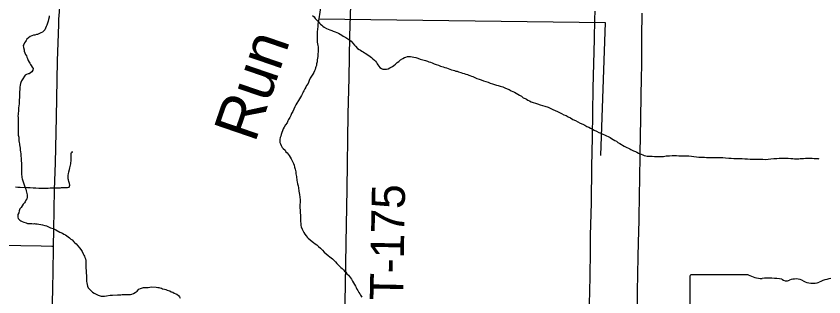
# Model space of a CAD drawing. Extents: x 2.4 to 73.1, y 4.5 to 25.6.
# Drawn here: x 47.053 to 47.743, y 19.804 to 20.044 of the extents above; entities that cross this region are included whole.
import ezdxf

# ---------------------------------------------------------------- set-up
doc = ezdxf.new("R2010")
doc.units = 0
for name, color, linetype in [('GM_X_County_Road', 7, 'Continuous'), ('GM_X_Minor_Lake_Text', 7, 'Continuous'), ('GM_X_Minor_River', 7, 'Continuous'), ('GM_X_State_Shield', 7, 'Continuous'), ('GM_X_Township_Road', 7, 'Continuous'), ('GM_X_Township_Road_Text', 7, 'Continuous')]:
    doc.layers.add(name, color=color, linetype=linetype)

msp = doc.modelspace()

# ---------------------------------------------------------------- linework, layer by layer
at = {"layer": 'GM_X_County_Road'}
for points in [[(47.08465, 19.84707), (47.08486, 19.86082), (47.08562, 19.895), (47.08628, 19.91829), (47.08707, 19.95713), (47.08816, 20.00529), (47.08855, 20.02082), (47.08913, 20.03635), (47.08931, 20.041), (47.08967, 20.04719), (47.08993, 20.05181), (47.0901, 20.05645), (47.09068, 20.0704), (47.09102, 20.07505), (47.09147, 20.08124), (47.09196, 20.089), (47.09243, 20.09426)], [(47.08347, 19.7881), (47.0835, 19.78937), (47.08393, 19.80955), (47.08461, 19.84373), (47.08465, 19.84707)]]:
    msp.add_lwpolyline(points, dxfattribs=at)
at = {"layer": 'GM_X_Minor_River'}
for points in [[(47.31314, 20.05283), (47.31144, 20.04138), (47.31105, 20.04024), (47.31067, 20.03682), (47.31048, 20.03568), (47.31047, 20.03415), (47.31028, 20.03301), (47.31028, 20.03188), (47.31009, 20.03074), (47.30989, 20.02922), (47.30989, 20.02826), (47.30989, 20.02731), (47.30989, 20.02636), (47.30989, 20.02465), (47.30988, 20.02351), (47.30988, 20.02237), (47.31007, 20.02142), (47.31026, 20.0199), (47.31063, 20.01838), (47.31082, 20.01743), (47.31082, 20.01591), (47.31082, 20.01401), (47.31081, 20.01267), (47.31062, 20.01154), (47.31062, 20.0104), (47.31043, 20.00906), (47.31023, 20.00774), (47.31004, 20.00621), (47.30985, 20.00469), (47.30947, 20.0028), (47.30927, 20.00147), (47.30889, 20.00033), (47.30851, 19.99938), (47.30813, 19.99805), (47.30755, 19.99691), (47.30698, 19.99539), (47.30622, 19.99387), (47.30507, 19.99216), (47.30412, 19.99046), (47.30316, 19.98856), (47.30221, 19.9859), (47.30087, 19.98419), (47.3003, 19.98286), (47.29954, 19.98135), (47.29859, 19.97983), (47.29801, 19.97888), (47.29763, 19.97793), (47.29649, 19.97565), (47.29496, 19.973), (47.29172, 19.96787), (47.29095, 19.96597), (47.29, 19.96408), (47.28904, 19.96218), (47.28809, 19.96028), (47.28733, 19.95857), (47.28656, 19.95686), (47.28561, 19.95535), (47.28485, 19.95421), (47.28427, 19.9525), (47.28294, 19.9506), (47.28179, 19.9487), (47.28103, 19.94719), (47.28046, 19.94548), (47.27988, 19.94415), (47.27931, 19.94244), (47.27893, 19.94111), (47.27835, 19.93978), (47.27816, 19.93807), (47.27816, 19.93674), (47.27816, 19.9356), (47.27854, 19.93446), (47.2791, 19.93294), (47.28005, 19.93141), (47.28081, 19.93046), (47.28252, 19.92893), (47.28328, 19.9276), (47.28442, 19.92665), (47.28517, 19.92551), (47.28593, 19.92436), (47.28688, 19.92303), (47.28764, 19.9217), (47.2884, 19.92036), (47.28916, 19.91884), (47.28972, 19.9177), (47.29029, 19.91618), (47.29067, 19.91465), (47.29105, 19.91294), (47.29161, 19.91066), (47.2918, 19.90895), (47.29199, 19.90762), (47.29217, 19.90667), (47.29255, 19.90325), (47.29293, 19.90191), (47.2933, 19.90039), (47.29368, 19.89868), (47.29406, 19.89678), (47.29443, 19.89393), (47.295, 19.89126), (47.29518, 19.88879), (47.29537, 19.88651), (47.29537, 19.88442)], [(47.08099, 20.04392), (47.08079, 20.04259), (47.08041, 20.04069), (47.08003, 20.03917), (47.07964, 20.03765), (47.07907, 20.03594), (47.0785, 20.03461), (47.07792, 20.03328), (47.07716, 20.03196), (47.07621, 20.03082), (47.07525, 20.02987), (47.07392, 20.0293), (47.07221, 20.02836), (47.07107, 20.02798), (47.07012, 20.0278), (47.06879, 20.02742), (47.06745, 20.02723), (47.06612, 20.02686), (47.06479, 20.0261), (47.06327, 20.02496), (47.06193, 20.02402), (47.06117, 20.02288), (47.0606, 20.02193), (47.05984, 20.02079), (47.05926, 20.01946), (47.05869, 20.01852), (47.05888, 20.0168), (47.05944, 20.01471), (47.05963, 20.01376), (47.0602, 20.01224), (47.06077, 20.01091), (47.06153, 20.00957), (47.0619, 20.00843), (47.06247, 20.00729), (47.06304, 20.00558), (47.0638, 20.00425), (47.06437, 20.00329), (47.06494, 20.00234), (47.0655, 20.00139), (47.06626, 20.00006), (47.06721, 19.99872), (47.06702, 19.99739), (47.06625, 19.99606), (47.06511, 19.99512), (47.06397, 19.99436), (47.06302, 19.99417), (47.06169, 19.99361), (47.06054, 19.99304), (47.05788, 19.98925), (47.0573, 19.9883), (47.05673, 19.98697), (47.05654, 19.98602), (47.05616, 19.9845), (47.05596, 19.98279), (47.05577, 19.98089), (47.05557, 19.97899), (47.05557, 19.97785), (47.05557, 19.97652), (47.05557, 19.975), (47.05556, 19.97367), (47.05537, 19.97234), (47.05537, 19.97101), (47.05518, 19.96987), (47.05517, 19.96873), (47.05498, 19.96702), (47.05479, 19.96531), (47.0546, 19.96398), (47.05459, 19.96227), (47.0544, 19.96075), (47.0544, 19.95961), (47.0542, 19.95847), (47.05439, 19.95695), (47.05439, 19.95523), (47.05439, 19.95428), (47.05438, 19.95314), (47.05438, 19.95219), (47.05438, 19.95124), (47.05438, 19.94991), (47.05456, 19.94839), (47.05456, 19.94725), (47.05456, 19.94554), (47.05456, 19.94421), (47.05455, 19.94307), (47.05455, 19.94193), (47.05493, 19.94022), (47.05493, 19.93927), (47.05512, 19.93832), (47.05511, 19.93699), (47.0553, 19.93566), (47.05549, 19.93451), (47.05568, 19.93356), (47.05605, 19.93071), (47.05624, 19.929), (47.05643, 19.92748), (47.05661, 19.92596), (47.05661, 19.92482), (47.0568, 19.92368)], [(47.30611, 20.04419), (47.30744, 20.04305), (47.30839, 20.04171), (47.30953, 20.04038), (47.31086, 20.03904), (47.312, 20.03771), (47.31295, 20.03676), (47.31389, 20.03599), (47.31484, 20.03504), (47.31598, 20.03409), (47.31788, 20.03313), (47.3194, 20.03237), (47.32092, 20.03198), (47.32244, 20.03141), (47.32377, 20.03083), (47.32529, 20.03026), (47.32681, 20.02968), (47.32814, 20.02892), (47.32966, 20.02815), (47.33099, 20.02739), (47.33232, 20.02662), (47.33441, 20.02529), (47.33612, 20.02414), (47.33707, 20.02357), (47.33802, 20.023), (47.33897, 20.02223), (47.34049, 20.02052), (47.342, 20.0188), (47.34276, 20.01785), (47.34447, 20.01594), (47.3458, 20.01518), (47.34694, 20.01442), (47.34808, 20.01365), (47.34941, 20.01308), (47.35055, 20.01231), (47.35169, 20.01155), (47.35529, 20.00907), (47.35643, 20.00812), (47.35757, 20.00716), (47.3589, 20.00602), (47.35985, 20.00506), (47.36061, 20.00392), (47.36118, 20.00297), (47.36175, 20.00202), (47.36269, 20.00087), (47.36364, 19.99973), (47.36497, 19.99878), (47.36611, 19.99839), (47.36744, 19.9982), (47.36916, 19.99819), (47.37068, 19.99857), (47.3722, 19.99932), (47.37315, 19.99989), (47.37448, 20.00065), (47.37563, 20.00141), (47.37696, 20.00254), (47.37848, 20.00387), (47.37963, 20.00481), (47.38115, 20.00614), (47.38305, 20.00747), (47.38458, 20.00822), (47.38572, 20.0086), (47.38705, 20.00897), (47.38819, 20.00916), (47.38971, 20.00916), (47.39104, 20.00896), (47.39256, 20.00858), (47.39427, 20.00819), (47.39598, 20.00762), (47.39807, 20.00685), (47.40264, 20.0057), (47.40416, 20.00512), (47.40548, 20.00455), (47.40682, 20.00416), (47.40833, 20.00359), (47.41004, 20.00282), (47.41176, 20.00225), (47.41366, 20.00167), (47.41537, 20.00091), (47.41765, 20.00033), (47.41917, 19.99975), (47.4205, 19.99937), (47.42202, 19.9988), (47.42335, 19.99822), (47.42468, 19.99784), (47.4262, 19.99745), (47.42734, 19.99707), (47.42848, 19.99669), (47.42962, 19.99649), (47.43076, 19.99611), (47.43266, 19.99553), (47.43418, 19.99496), (47.4357, 19.99457), (47.43703, 19.994), (47.43836, 19.99361), (47.4395, 19.99323), (47.44045, 19.99285), (47.44178, 19.99227)], [(47.31144, 20.04138), (47.55615, 20.0382), (47.55214, 19.92454)], [(47.44178, 19.99227), (47.44292, 19.99189), (47.44406, 19.99132), (47.44539, 19.99093), (47.44653, 19.99036), (47.44843, 19.98978), (47.45014, 19.98921), (47.45204, 19.98844), (47.45413, 19.98787), (47.45603, 19.9871), (47.45793, 19.98633), (47.45983, 19.98576), (47.46154, 19.98518), (47.46325, 19.98461), (47.46477, 19.98422), (47.46648, 19.98365), (47.46876, 19.98307), (47.47047, 19.9823), (47.47237, 19.98154), (47.47408, 19.98077), (47.47579, 19.97982), (47.47712, 19.97924), (47.47864, 19.97848), (47.48301, 19.97619), (47.48472, 19.97523), (47.48605, 19.9739), (47.48776, 19.97313), (47.4889, 19.97256), (47.49004, 19.97179), (47.49137, 19.97122), (47.49289, 19.97045), (47.4946, 19.96988), (47.4965, 19.96911), (47.4984, 19.96854), (47.50049, 19.96777), (47.50258, 19.96719), (47.50467, 19.96662), (47.50733, 19.96566), (47.50923, 19.96489), (47.51132, 19.96394), (47.51341, 19.96298), (47.51531, 19.96221), (47.51721, 19.96126), (47.51892, 19.9603), (47.52082, 19.95935), (47.52272, 19.95858), (47.52462, 19.95762), (47.52652, 19.95667), (47.52842, 19.95533), (47.53089, 19.95438), (47.53278, 19.95323), (47.53487, 19.95208), (47.53696, 19.95113), (47.53867, 19.95036), (47.54038, 19.94941), (47.54209, 19.94864), (47.54361, 19.94788), (47.54532, 19.94692), (47.54684, 19.94616), (47.54874, 19.9452), (47.55083, 19.94424), (47.55235, 19.94348), (47.55406, 19.94271), (47.55558, 19.94214), (47.55729, 19.94137), (47.55881, 19.94061), (47.56033, 19.93984), (47.56166, 19.93889), (47.56299, 19.93813), (47.56432, 19.93736), (47.56565, 19.9366), (47.56698, 19.93564), (47.56869, 19.93488), (47.57229, 19.93259), (47.57343, 19.93182), (47.57476, 19.93125), (47.57609, 19.93067), (47.57723, 19.9301), (47.57818, 19.92972), (47.57913, 19.92914), (47.58027, 19.92857), (47.58198, 19.9278), (47.58312, 19.92723), (47.58464, 19.92647), (47.58578, 19.92589), (47.58692, 19.92551), (47.58825, 19.92494), (47.58939, 19.92455), (47.59072, 19.92417), (47.59186, 19.92398), (47.59319, 19.92397), (47.59472, 19.92397), (47.59624, 19.92377), (47.59833, 19.92357), (47.60004, 19.92357), (47.60156, 19.92357), (47.6027, 19.92356), (47.60384, 19.92356), (47.60479, 19.92375), (47.60593, 19.92374), (47.60708, 19.92393)], [(47.05219, 19.89768), (47.05428, 19.89748), (47.05618, 19.89729), (47.06246, 19.89708), (47.06474, 19.89707), (47.06721, 19.89687), (47.06949, 19.89687), (47.07196, 19.89667), (47.07463, 19.89666), (47.07786, 19.89665), (47.07995, 19.89665), (47.08166, 19.89683), (47.08318, 19.89683), (47.08451, 19.89682), (47.08566, 19.89682), (47.08699, 19.89682), (47.08813, 19.89681), (47.08927, 19.89681), (47.0906, 19.89681), (47.09155, 19.89699), (47.09269, 19.89699), (47.09364, 19.89699), (47.09535, 19.89717), (47.09668, 19.89717), (47.09802, 19.89754), (47.09859, 19.89925), (47.09821, 19.90058), (47.09784, 19.9023), (47.09746, 19.90363), (47.09727, 19.90458), (47.09727, 19.90572), (47.09727, 19.90686), (47.09728, 19.90781), (47.09747, 19.90895), (47.09766, 19.91066), (47.09823, 19.91256), (47.09862, 19.91389), (47.099, 19.91522), (47.09919, 19.91636), (47.09938, 19.91731), (47.09958, 19.91845), (47.09977, 19.91959), (47.09977, 19.92111), (47.09978, 19.92529), (47.09978, 19.92624), (47.09997, 19.927), (47.10073, 19.92757), (47.09997, 19.92738)], [(47.0568, 19.92368), (47.05699, 19.92253), (47.05698, 19.92102), (47.05698, 19.91968), (47.05717, 19.91816), (47.05717, 19.91645), (47.05716, 19.91474), (47.05735, 19.91246), (47.05734, 19.91094), (47.05734, 19.90923), (47.05734, 19.9079), (47.05753, 19.90676), (47.05752, 19.90562), (47.0579, 19.90467), (47.05809, 19.90371), (47.05847, 19.90276), (47.05904, 19.90105), (47.0596, 19.89953), (47.05998, 19.89858), (47.06055, 19.89705), (47.06093, 19.89572), (47.06131, 19.8942), (47.06149, 19.89325), (47.06187, 19.89192), (47.06206, 19.89078), (47.06206, 19.88964), (47.06206, 19.88869), (47.06186, 19.88755), (47.0611, 19.88622), (47.06053, 19.88489), (47.05976, 19.88394), (47.05881, 19.883), (47.05786, 19.88148), (47.05691, 19.88015), (47.05595, 19.87882), (47.05538, 19.87711), (47.05499, 19.87559), (47.05423, 19.87408), (47.05404, 19.87313), (47.05404, 19.8718), (47.05442, 19.87065), (47.05574, 19.86913), (47.05669, 19.86856), (47.05783, 19.86798), (47.05935, 19.8676), (47.06125, 19.86683), (47.06239, 19.86645), (47.06353, 19.86645), (47.06524, 19.86625), (47.0662, 19.86625), (47.06733, 19.86605), (47.06829, 19.86624), (47.06924, 19.86605), (47.07057, 19.86604), (47.07209, 19.86585), (47.0738, 19.86546), (47.07532, 19.86527), (47.07722, 19.8647), (47.07855, 19.86431), (47.07969, 19.86374), (47.08102, 19.86335), (47.08216, 19.86278), (47.0833, 19.8624), (47.08425, 19.86201), (47.08539, 19.86144), (47.08653, 19.86105), (47.09014, 19.85895), (47.09223, 19.85819), (47.09356, 19.85723), (47.09489, 19.85666), (47.09603, 19.85589), (47.09717, 19.85494), (47.0983, 19.85399), (47.09944, 19.85303), (47.10058, 19.85227), (47.1021, 19.85075), (47.10286, 19.84979), (47.104, 19.84884), (47.10552, 19.84731), (47.10684, 19.8456), (47.10798, 19.84427), (47.10855, 19.84331), (47.10912, 19.84236), (47.11007, 19.84046), (47.11064, 19.83932), (47.1112, 19.83836), (47.11139, 19.83741), (47.11196, 19.83608), (47.11234, 19.83475), (47.11233, 19.83285), (47.11233, 19.8319), (47.11233, 19.83076), (47.11233, 19.82943), (47.11232, 19.82791), (47.11251, 19.82639), (47.11251, 19.82505), (47.11251, 19.82353), (47.11269, 19.8222), (47.11269, 19.82068), (47.11269, 19.81954), (47.11269, 19.81802)], [(47.60708, 19.92393), (47.60822, 19.92412), (47.60974, 19.9243), (47.61107, 19.9243), (47.61335, 19.92448), (47.61525, 19.92448), (47.61715, 19.92447), (47.61905, 19.92427), (47.62134, 19.92427), (47.62343, 19.92426), (47.62552, 19.92407), (47.62761, 19.92406), (47.62989, 19.92386), (47.63198, 19.92367), (47.63407, 19.92347), (47.63617, 19.92308), (47.63883, 19.92308), (47.64092, 19.92307), (47.64282, 19.92287), (47.64491, 19.92287), (47.64681, 19.92286), (47.64872, 19.92286), (47.65062, 19.92285), (47.6567, 19.92264), (47.65898, 19.92245), (47.66183, 19.92225), (47.66392, 19.92224), (47.66602, 19.92204), (47.6683, 19.92204), (47.67058, 19.92184), (47.67305, 19.92183), (47.67533, 19.92164), (47.67762, 19.92163), (47.6799, 19.92143), (47.68199, 19.92143), (47.68408, 19.92123), (47.68598, 19.92123), (47.68864, 19.92122), (47.69092, 19.92121), (47.69321, 19.9212), (47.69549, 19.92139), (47.69777, 19.92157), (47.70024, 19.92194), (47.70271, 19.92194), (47.70481, 19.92212), (47.70652, 19.92212), (47.70823, 19.9223), (47.70994, 19.9223), (47.7126, 19.9221), (47.71469, 19.9219), (47.71641, 19.9219), (47.71793, 19.9217), (47.71926, 19.9217), (47.72059, 19.92169), (47.72154, 19.92169), (47.72287, 19.92188), (47.72439, 19.92206), (47.72572, 19.92206), (47.72724, 19.92225), (47.72858, 19.92224), (47.7301, 19.92224), (47.73124, 19.92223), (47.73219, 19.92223), (47.73314, 19.92223), (47.73466, 19.92203), (47.73637, 19.92203), (47.73751, 19.92202), (47.73808, 19.92183), (47.73827, 19.92202), (47.73865, 19.92164)], [(47.29537, 19.88442), (47.29517, 19.88252), (47.29517, 19.88081), (47.29517, 19.87948), (47.29535, 19.87815), (47.29554, 19.87701), (47.29554, 19.8753), (47.29573, 19.87378), (47.29572, 19.87149), (47.29572, 19.86997), (47.29572, 19.86902), (47.29571, 19.86788), (47.2959, 19.86655), (47.29609, 19.86465), (47.29628, 19.86351), (47.29703, 19.86142), (47.29798, 19.85989), (47.29855, 19.85856), (47.2995, 19.85723), (47.30045, 19.85571), (47.30139, 19.85475), (47.30234, 19.8538), (47.30557, 19.85094), (47.3069, 19.84998), (47.30823, 19.84903), (47.30956, 19.84808), (47.31108, 19.84674), (47.31279, 19.84521), (47.31449, 19.84369), (47.31601, 19.84197), (47.31772, 19.84045), (47.31924, 19.83911), (47.32076, 19.83797), (47.32304, 19.83606), (47.32455, 19.83473), (47.32569, 19.83358), (47.32683, 19.83225), (47.32797, 19.8311), (47.32892, 19.82996), (47.33006, 19.82882), (47.3312, 19.82786), (47.33234, 19.82672), (47.33347, 19.82558), (47.33442, 19.82462), (47.33537, 19.82329), (47.3367, 19.82215), (47.33765, 19.821), (47.33841, 19.81986), (47.33917, 19.81872), (47.34011, 19.81719), (47.34106, 19.81567), (47.34201, 19.81415), (47.34277, 19.81282), (47.34334, 19.81167), (47.3439, 19.81034), (47.34466, 19.80901), (47.34561, 19.80749), (47.34637, 19.80634), (47.34713, 19.80501), (47.34826, 19.80349)], [(47.11269, 19.81802), (47.11287, 19.81669), (47.11306, 19.81574), (47.11382, 19.81289), (47.11438, 19.81136), (47.11571, 19.80984), (47.11685, 19.8087), (47.11799, 19.80774), (47.11932, 19.80679), (47.12065, 19.80621), (47.12179, 19.80564), (47.12274, 19.80507), (47.12369, 19.80469), (47.1254, 19.8043), (47.12711, 19.80429), (47.12825, 19.80429), (47.12996, 19.80448), (47.133, 19.80504), (47.13491, 19.80522), (47.13928, 19.8054), (47.14213, 19.80539), (47.14327, 19.80558), (47.1446, 19.80557), (47.14612, 19.80557), (47.14803, 19.80556), (47.14936, 19.80556), (47.1505, 19.80574), (47.15145, 19.80593), (47.15297, 19.8065), (47.15449, 19.80744), (47.15602, 19.80858), (47.15754, 19.81009), (47.15887, 19.81066), (47.16059, 19.81142), (47.16154, 19.8116), (47.16287, 19.8116), (47.1642, 19.81179), (47.16553, 19.81178), (47.16705, 19.81197), (47.16819, 19.81215), (47.17238, 19.81195), (47.17371, 19.81176), (47.17466, 19.81156), (47.17561, 19.81137), (47.17694, 19.81099), (47.17789, 19.8106), (47.17941, 19.81022), (47.18074, 19.80984), (47.18188, 19.80945), (47.18302, 19.80907), (47.18416, 19.80868), (47.1853, 19.80792), (47.18663, 19.80754), (47.18777, 19.80677), (47.1891, 19.8062), (47.19005, 19.80582), (47.19138, 19.80486), (47.19233, 19.80372), (47.19289, 19.80258)]]:
    msp.add_lwpolyline(points, dxfattribs=at)
at = {"layer": 'GM_X_State_Shield'}
for p, q in [((47.62853, 19.82088), (47.62853, 19.72082)), ((47.67842, 19.8226), (47.63015, 19.8226))]:
    msp.add_line(p, q, dxfattribs=at)
for centre, major_axis, start_param, end_param in [((47.63042, 19.82109), (0.00191, 0), 1.712693, 3.28349), ((47.68991, 19.83422), (0.01852, 0), 4.042523, 4.731795), ((47.69605, 19.76643), (0.06648, 0), 1.404758, 1.657858), ((47.71114, 19.82161), (0.00534, 0), 3.836095, 5.185415), ((47.71898, 19.81005), (0.01111, 0), 0.950623, 2.079405), ((47.75691, 19.79204), (0.03516, 0), 1.699011, 2.107814), ((47.73332, 19.82591), (0.01336, 0), 4.081561, 5.145723)]:
    msp.add_ellipse(centre, major_axis=major_axis, ratio=0.8, start_param=start_param, end_param=end_param, dxfattribs=at)
at = {"layer": 'GM_X_Township_Road'}
for points in [[(47.33369, 19.78299), (47.33373, 19.78586), (47.33412, 19.8138), (47.33468, 19.84951), (47.33548, 19.89609), (47.33655, 19.95974), (47.33723, 19.99079), (47.33798, 20.02649), (47.33863, 20.05288), (47.33943, 20.08392), (47.33966, 20.1041), (47.34021, 20.13049), (47.34028, 20.13709)], [(47.5441, 19.87451), (47.54429, 19.884), (47.54474, 19.91509), (47.54534, 19.93995), (47.54592, 19.98191), (47.5469, 20.02387), (47.5472, 20.04096), (47.54743, 20.04793)], [(47.58339, 19.78193), (47.58368, 19.80833), (47.58438, 19.83785), (47.58464, 19.85025), (47.5851, 19.86887), (47.58559, 19.89218), (47.58572, 19.90306), (47.58608, 19.92637), (47.58655, 19.95591), (47.58698, 19.97611), (47.58717, 19.9901), (47.58743, 20.00253), (47.58751, 20.01652), (47.58758, 20.02585), (47.58752, 20.03207), (47.58761, 20.03984), (47.58767, 20.04606)], [(47.53763, 19.54379), (47.53812, 19.57552), (47.53849, 19.59423), (47.53877, 19.61084), (47.53939, 19.6338), (47.53981, 19.66186), (47.53992, 19.66648), (47.54, 19.67112), (47.5403, 19.68353), (47.54043, 19.68975), (47.54124, 19.72239), (47.54197, 19.76746), (47.54251, 19.79233), (47.54274, 19.8001), (47.54292, 19.8063), (47.54349, 19.84049), (47.54371, 19.85603), (47.5441, 19.87451)], [(47.03955, 19.8479), (47.04256, 19.84783), (47.05671, 19.84751), (47.07399, 19.84722), (47.08331, 19.84708), (47.08465, 19.84707)]]:
    msp.add_lwpolyline(points, dxfattribs=at)

# ---------------------------------------------------------------- texts
at = {"layer": 'GM_X_Minor_Lake_Text'}
msp.add_text('Run', height=0.037899, rotation=71.04206, dxfattribs=at).set_placement((47.25677, 19.93457))
at = {"layer": 'GM_X_Township_Road_Text'}
msp.add_text('T-175', height=0.028409, rotation=88.87699, dxfattribs=at).set_placement((47.38328, 19.80046))

doc.saveas('drawing.dxf')
